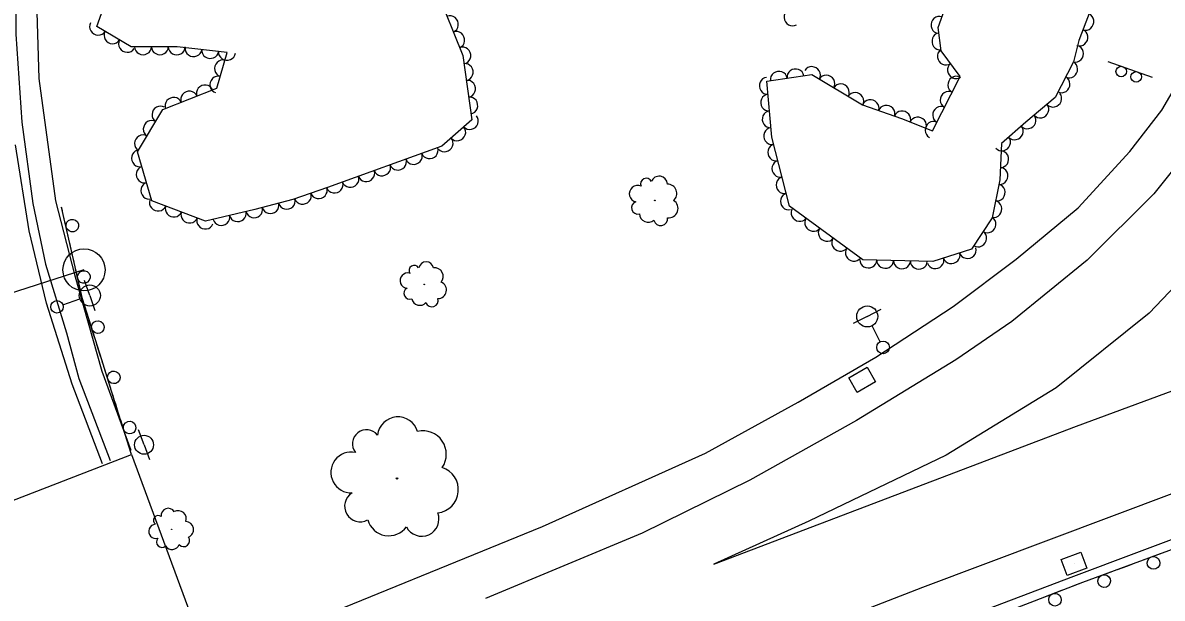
# Model space of a CAD drawing. Extents: x 1722896 to 1754269, y 648279 to 666297.
# Drawn here: x 1746731.4 to 1747001.9, y 652417 to 652553.6 of the extents above; entities that cross this region are included whole.
import ezdxf

# ---------------------------------------------------------------- set-up
doc = ezdxf.new("R2010")
doc.units = 0
for name, color, linetype in [('DESIGN - CENTERLINE - Proposed', 7, 'Continuous'), ('DESIGN - PUBLIC HEARING - Shapes', 7, 'Continuous'), ('DESIGN - SCRATCH - User 1', 7, 'Continuous'), ('SURVEY - CENTERLINE - Preliminary Text', 7, 'Continuous'), ('SURVEY - DRAINAGE - Natural Features', 7, 'Continuous'), ('SURVEY - DTM - Breaklines', 7, 'Continuous'), ('SURVEY - VEGETATION - Features with Text', 7, 'Continuous')]:
    doc.layers.add(name, color=color, linetype=linetype)

msp = doc.modelspace()

# ---------------------------------------------------------------- linework, layer by layer
at = {"layer": 'DESIGN - CENTERLINE - Proposed'}
msp.add_lwpolyline([(1746676.36, 652419.88), (1746757.17, 652451.12), (1746776.99, 652397.56), (1746808.08, 652313.43), (1746833.64, 652244.49), (1746844.97, 652214.53), (1746763.59, 652182.56), (1746676.36, 652419.88)], dxfattribs=at)
at = {"layer": 'DESIGN - PUBLIC HEARING - Shapes'}
for p, q in [((1746988.99, 652544.42), (1746999.55, 652540.67)), ((1746745.89, 652494.94), (1746718.58, 652486.22)), ((1746745.93, 652494.92), (1746745.93, 652494.92))]:
    msp.add_line(p, q, dxfattribs=at)
for centre, radius in [((1746992.18, 652541.99), 1.25), ((1746995.72, 652540.73), 1.25), ((1746745.89, 652494.94), 5)]:
    msp.add_circle(centre, radius, dxfattribs=at)
at = {"layer": 'DESIGN - SCRATCH - User 1'}
for points in [[(1746757.17, 652451.12), (1746753.16, 652463.86), (1746750.09, 652473.59), (1746745.5, 652488.03), (1746740.59, 652509.85)], [(1746740.79, 652508.95), (1746740.59, 652509.85)], [(1746742.15, 652502.9), (1746741.14, 652507.39)], [(1746743.02, 652499.05), (1746742.5, 652501.34)], [(1746743.53, 652496.75), (1746743.02, 652499.05)], [(1746744.89, 652490.7), (1746743.88, 652495.19)], [(1746745.86, 652486.88), (1746745.5, 652488.03), (1746745.25, 652489.14)], [(1746746.57, 652484.64), (1746745.86, 652486.88)], [(1746748.46, 652478.73), (1746747.06, 652483.11)], [(1746749.65, 652474.97), (1746748.94, 652477.21)], [(1746795.27, 652348.09), (1746835.23, 652363.76), (1746882.93, 652382.36), (1746935.48, 652402.49), (1746983.09, 652420.84), (1747037.46, 652440.85), (1747100.88, 652463.31), (1747146.53, 652478.68)], [(1746750.36, 652472.73), (1746750.09, 652473.59), (1746749.65, 652474.97)], [(1746752.23, 652466.81), (1746750.84, 652471.2)], [(1746753.42, 652463.05), (1746753.16, 652463.86), (1746752.71, 652465.29)], [(1746754.12, 652460.81), (1746753.42, 652463.05)], [(1746755.98, 652454.89), (1746754.6, 652459.28)], [(1746757.17, 652451.12), (1746756.46, 652453.36)], [(1746993.49, 652424.67), (1746995.7, 652425.48)], [(1746997.2, 652426.03), (1747001.51, 652427.62)], [(1746985.47, 652421.71), (1746989.78, 652423.3)], [(1746991.28, 652423.86), (1746993.49, 652424.67)], [(1746979.57, 652419.48), (1746981.77, 652420.33)], [(1746981.77, 652420.33), (1746983.09, 652420.84), (1746983.96, 652421.16)], [(1746973.79, 652417.26), (1746978.08, 652418.91)]]:
    msp.add_lwpolyline(points, dxfattribs=at)
for centre, start, end in [((1746743.11, 652505.45), 305.9388, 305.9289), ((1746745.86, 652493.25), 305.9388, 305.9289), ((1746749.19, 652481.36), 310.9159, 310.9061), ((1746752.97, 652469.44), 310.7877, 310.7779), ((1746756.73, 652457.51), 310.7041, 310.6942), ((1746999.85, 652425.41), 223.468, 223.4582), ((1746988.12, 652421.09), 223.468, 223.4582), ((1746976.45, 652416.68), 224.3405, 224.3307)]:
    msp.add_arc(centre, 1.5, start, end, dxfattribs=at)
at = {"layer": 'SURVEY - CENTERLINE - Preliminary Text'}
for points in [[(1747003.98, 652704.91), (1747014.59, 652689.92), (1747022.53, 652674.71), (1747026.66, 652666.08), (1747031.46, 652651.8), (1747035.6, 652630.95), (1747036.86, 652614.93), (1747035.79, 652593.75), (1747033.5, 652580.78), (1747029.18, 652564.45), (1747021.72, 652546.29), (1747013.11, 652530.84), (1747008.5, 652523.7), (1746999.95, 652512.97), (1746984.05, 652497.28), (1746966.17, 652482.7), (1746952.89, 652473.6), (1746929.3, 652459.2), (1746903.99, 652445.07), (1746878.39, 652432.43), (1746841.24, 652416.98)], [(1746793.45, 652409.03), (1746854.75, 652434.07), (1746893.46, 652451.43), (1746915.43, 652463.54), (1746933.94, 652474.19), (1746952.29, 652486.23), (1746967.22, 652497.48), (1746981.95, 652509.67), (1746994.19, 652523.03), (1747001.82, 652532.8), (1747012.39, 652550.92), (1747020.64, 652572.16), (1747023.32, 652587.92), (1747025.87, 652607.5), (1747025.73, 652618.72), (1747024.21, 652635.42), (1747020.36, 652650.98), (1747015.72, 652663.84), (1747009.98, 652676.29), (1747003.51, 652686.6), (1746995.55, 652697.9)], [(1747035.42, 652692.6), (1747045.38, 652670.52), (1747051.38, 652649.07), (1747054.09, 652635.43), (1747055.88, 652620.23), (1747054.16, 652588.8), (1747050.76, 652569.14), (1747042.07, 652544.22), (1747030.87, 652523.23), (1747016.4, 652503.07), (1746998.81, 652484.65), (1746976.7, 652466.94), (1746950.62, 652451.01), (1746918.01, 652435.32), (1746895.42, 652425.13), (1746981.55, 652457.83), (1747036.39, 652478.13), (1747102.42, 652501.57), (1747159.43, 652520.1)], [(1746734.21, 652616.14), (1746732.24, 652602.09), (1746730.54, 652586.85), (1746729.66, 652568.29), (1746729.68, 652550.86), (1746731.1, 652529.98), (1746733.73, 652510.71), (1746736.75, 652496.3), (1746741.75, 652480.02), (1746744.67, 652469.2), (1746752.09, 652449.69)], [(1746739.52, 652615.29), (1746736.13, 652592.99), (1746734.49, 652564.06), (1746735.17, 652540.36), (1746739.11, 652511.33), (1746743.65, 652493.83), (1746750.11, 652470.9), (1746756.98, 652452.19)], [(1746750.25, 652448.88), (1746743.05, 652467.86), (1746736.97, 652487.08), (1746732.91, 652504.18), (1746729.59, 652524.61)], [(1746791.08, 652359.42), (1746816.73, 652369.54), (1746887.57, 652397.33), (1746945.06, 652419.64), (1747019.85, 652447.71), (1747074.91, 652467.22), (1747150.87, 652492.73)], [(1747147.3, 652481.17), (1747091.04, 652462.49), (1747042.61, 652445.36), (1746980.81, 652422.17), (1746932.5, 652403.81), (1746880.86, 652384.05), (1746839.56, 652367.37), (1746795.28, 652349.55), (1746794.8, 652349.36)]]:
    msp.add_lwpolyline(points, dxfattribs=at)
at = {"layer": 'SURVEY - DRAINAGE - Natural Features'}
for p, q in [((1746930.65, 652468.85), (1746930.65, 652468.85)), ((1746980.97, 652425.2), (1746980.97, 652425.2))]:
    msp.add_line(p, q, dxfattribs=at)
for points in [[(1746929.49, 652465.87), (1746927.48, 652469.33), (1746931.81, 652471.84), (1746933.81, 652468.38), (1746929.49, 652465.87)], [(1746979.33, 652422.45), (1746977.92, 652426.19), (1746982.6, 652427.95), (1746984.01, 652424.2), (1746979.33, 652422.45)]]:
    msp.add_lwpolyline(points, dxfattribs=at)
at = {"layer": 'SURVEY - DTM - Breaklines'}
for p, q in [((1746747.28, 652488.86), (1746746.05, 652492.41)), ((1746740.9, 652486.66), (1746744.91, 652488.05)), ((1746747.28, 652488.86), (1746748.5, 652485.32)), ((1746931.87, 652483.89), (1746935.21, 652485.59)), ((1746931.87, 652483.89), (1746928.53, 652482.18)), ((1746934.94, 652477.88), (1746933.01, 652481.66)), ((1746760.15, 652453.44), (1746758.87, 652456.97)), ((1746760.15, 652453.44), (1746761.43, 652449.92))]:
    msp.add_line(p, q, dxfattribs=at)
for centre, radius in [((1746747.28, 652488.86), 2.5), ((1746739.48, 652486.17), 1.5), ((1746931.87, 652483.89), 2.5), ((1746935.62, 652476.54), 1.5), ((1746760.15, 652453.44), 2.25)]:
    msp.add_circle(centre, radius, dxfattribs=at)
at = {"layer": 'SURVEY - VEGETATION - Features with Text'}
for points in [[(1746985.83, 652559.2), (1746982.12, 652549.39), (1746980.84, 652544.29), (1746976.5, 652535.87), (1746969.55, 652529.97), (1746963.71, 652524.93), (1746963.34, 652516.33), (1746961.52, 652507.3), (1746956.65, 652499.83), (1746947.43, 652496.91), (1746930.81, 652497.31), (1746913.44, 652510.07), (1746909.2, 652526.4), (1746908.02, 652539.74), (1746918.68, 652541.3), (1746930.73, 652534.1), (1746939.99, 652530.82), (1746947.4, 652527.92), (1746953.9, 652540.86), (1746949.4, 652546.94), (1746948.67, 652552.44), (1746952.57, 652563.35)], [(1746829.61, 652561.36), (1746835.88, 652545.77), (1746837.97, 652530.52), (1746830.89, 652524.27), (1746803.73, 652514.47), (1746795.5, 652511.61), (1746786.46, 652509.23), (1746774.77, 652506.5), (1746761.97, 652511.36), (1746758.61, 652522.98), (1746764.65, 652533), (1746777.44, 652538.05), (1746779.89, 652546.55), (1746767.99, 652547.87), (1746757.07, 652547.89), (1746748.93, 652552.67), (1746752.24, 652562.06)]]:
    msp.add_lwpolyline(points, dxfattribs=at)
for centre, radius in [((1746881.44, 652511.42), 0.0686), ((1746826.68, 652491.48), 0.0629), ((1746820.22, 652445.46), 0.17), ((1746766.71, 652433.39), 0.0591)]:
    msp.add_circle(centre, radius, dxfattribs=at)
for centre, radius, start, end in [((1746877.33, 652513.01), 1.96, 64.9096, 258.3293), ((1746879.39, 652515.33), 1.35, 24.889, 203.6346), ((1746882.46, 652515.21), 1.96, 2.7728, 159.5617), ((1746884.39, 652513.07), 2.24, 311.8255, 89.3498), ((1746877.38, 652509.67), 1.49, 107.5283, 284.8475), ((1746884.73, 652509.51), 2.22, 262.7214, 58.5599), ((1746879.87, 652508.33), 2.11, 182.8154, 309.661), ((1746882.82, 652507.07), 1.64, 192.9743, 7.9746), ((1746824.31, 652494.77), 1.24, 32.951, 211.6967), ((1746827.12, 652495.05), 1.8, 10.8349, 167.6238), ((1746822.73, 652492.4), 1.8, 72.9717, 266.3914), ((1746829.15, 652493.36), 2.06, 319.8876, 97.4118), ((1746823.21, 652489.36), 1.37, 115.5904, 292.9095), ((1746829.91, 652490.16), 2.04, 270.7834, 66.6219), ((1746825.65, 652488.47), 1.94, 190.8774, 317.7231), ((1746828.49, 652487.7), 1.51, 201.0363, 16.0366), ((1746820.44, 652455.19), 4.87, 16.5029, 173.2918), ((1746812.99, 652453.67), 3.34, 38.6191, 217.3647), ((1746826.37, 652451.18), 5.55, 325.5557, 103.0799), ((1746809.37, 652446.87), 4.86, 78.6398, 272.0594), ((1746829.27, 652442.78), 5.52, 276.4515, 72.29), ((1746811.47, 652438.85), 3.7, 121.2584, 298.5776), ((1746763.54, 652435.49), 1.16, 53.8066, 232.5522), ((1746765.9, 652436.68), 1.69, 31.6904, 188.4793), ((1746768.26, 652435.87), 1.93, 340.7431, 118.2674), ((1746826.11, 652435.8), 4.07, 206.7044, 21.7047), ((1746762.94, 652432.88), 1.69, 93.8272, 287.2469), ((1746769.99, 652433.32), 1.92, 291.639, 87.4775), ((1746818.27, 652437.09), 5.24, 196.5455, 323.3911), ((1746764.38, 652430.38), 1.29, 136.4459, 313.7651), ((1746769.57, 652430.68), 1.41, 221.8919, 36.8921), ((1746766.82, 652430.41), 1.82, 211.733, 338.5786)]:
    msp.add_arc(centre, radius, start, end, dxfattribs=at)
for centre, major_axis in [((1746832.87, 652553.27), (0.75, -1.86)), ((1746914.02, 652554.82), (-1.05, 1.7)), ((1746948.9, 652553.09), (0.67, 1.88)), ((1746983.79, 652553.8), (-0.71, -1.87)), ((1746749.17, 652552.53), (-1.72, 1.01)), ((1746752.62, 652550.5), (-1.72, 1.01)), ((1746834.36, 652549.55), (0.75, -1.86)), ((1746949.11, 652549.16), (-0.26, 1.98)), ((1746982.37, 652550.06), (-0.71, -1.87)), ((1746756.07, 652548.47), (-1.72, 1.01)), ((1746759.91, 652547.88), (-2, 0)), ((1746763.91, 652547.88), (-2, 0)), ((1746767.91, 652547.87), (-2, 0)), ((1746771.89, 652547.44), (-1.99, 0.22)), ((1746775.86, 652547), (-1.99, 0.22)), ((1746835.85, 652545.84), (0.75, -1.86)), ((1746950.45, 652545.52), (-1.19, 1.61)), ((1746981.32, 652546.21), (-0.49, -1.94)), ((1746778.79, 652542.76), (0.55, 1.92)), ((1746779.84, 652546.56), (-1.99, 0.22)), ((1746979.91, 652542.49), (-0.92, -1.78)), ((1746836.41, 652541.89), (0.27, -1.98)), ((1746910.86, 652540.16), (1.98, 0.29)), ((1746914.82, 652540.73), (1.98, 0.29)), ((1746918.77, 652541.25), (1.72, -1.03)), ((1746952.83, 652542.31), (-1.19, 1.61)), ((1746774.55, 652536.91), (1.86, 0.74)), ((1746777.69, 652538.91), (0.55, 1.92)), ((1746836.96, 652537.92), (0.27, -1.98)), ((1746908.12, 652538.62), (-0.18, 1.99)), ((1746922.2, 652539.2), (1.72, -1.03)), ((1746925.63, 652537.14), (1.72, -1.03)), ((1746952.91, 652538.9), (0.9, 1.79)), ((1746978.08, 652538.94), (-0.92, -1.78)), ((1746770.83, 652535.44), (1.86, 0.74)), ((1746908.47, 652534.63), (-0.18, 1.99)), ((1746929.06, 652535.09), (1.72, -1.03)), ((1746951.12, 652535.32), (0.9, 1.79)), ((1746976.08, 652535.51), (-1.53, -1.29)), ((1746763.95, 652531.84), (1.03, 1.71)), ((1746767.11, 652533.97), (1.86, 0.74)), ((1746837.5, 652533.96), (0.27, -1.98)), ((1746932.67, 652533.41), (1.89, -0.67)), ((1746936.44, 652532.08), (1.89, -0.67)), ((1746949.32, 652531.75), (0.9, 1.79)), ((1746973.03, 652532.93), (-1.53, -1.29)), ((1746837.58, 652530.17), (-1.5, -1.32)), ((1746908.82, 652530.65), (-0.18, 1.99)), ((1746940.21, 652530.74), (1.86, -0.73)), ((1746943.94, 652529.28), (1.86, -0.73)), ((1746969.98, 652530.34), (-1.53, -1.29)), ((1746761.88, 652528.42), (1.03, 1.71)), ((1746834.58, 652527.52), (-1.5, -1.32)), ((1746909.18, 652526.67), (-0.18, 1.99)), ((1746947.52, 652528.17), (0.9, 1.79)), ((1746966.95, 652527.73), (-1.51, -1.31)), ((1746759.82, 652524.99), (1.03, 1.71)), ((1746831.58, 652524.88), (-1.5, -1.32)), ((1746963.92, 652525.11), (-1.51, -1.31)), ((1746759.07, 652521.39), (-0.55, 1.92)), ((1746827.99, 652523.22), (-1.88, -0.68)), ((1746910.14, 652522.79), (-0.5, 1.94)), ((1746963.55, 652521.21), (-0.09, -2)), ((1746820.47, 652520.51), (-1.88, -0.68)), ((1746824.23, 652521.86), (-1.88, -0.68)), ((1746911.14, 652518.92), (-0.5, 1.94)), ((1746760.18, 652517.55), (-0.55, 1.92)), ((1746812.94, 652517.79), (-1.88, -0.68)), ((1746816.71, 652519.15), (-1.88, -0.68)), ((1746963.38, 652517.22), (-0.09, -2)), ((1746761.29, 652513.71), (-0.55, 1.92)), ((1746805.42, 652515.07), (-1.88, -0.68)), ((1746809.18, 652516.43), (-1.88, -0.68)), ((1746912.15, 652515.04), (-0.5, 1.94)), ((1746962.72, 652513.28), (-0.4, -1.96)), ((1746797.87, 652512.43), (-1.89, -0.65)), ((1746801.65, 652513.74), (-1.89, -0.65)), ((1746913.15, 652511.17), (-0.5, 1.94)), ((1746763.42, 652510.8), (-1.87, 0.71)), ((1746767.16, 652509.38), (-1.87, 0.71)), ((1746786.32, 652509.2), (-1.95, -0.46)), ((1746790.19, 652510.21), (-1.93, -0.51)), ((1746794.06, 652511.23), (-1.93, -0.51)), ((1746915.75, 652508.38), (-1.61, 1.18)), ((1746961.93, 652509.36), (-0.4, -1.96)), ((1746770.9, 652507.96), (-1.87, 0.71)), ((1746774.64, 652506.54), (-1.87, 0.71)), ((1746778.53, 652507.38), (-1.95, -0.46)), ((1746782.42, 652508.29), (-1.95, -0.46)), ((1746918.97, 652506.01), (-1.61, 1.18)), ((1746960.48, 652505.71), (-1.09, -1.68)), ((1746922.19, 652503.64), (-1.61, 1.18)), ((1746958.29, 652502.36), (-1.09, -1.68)), ((1746925.42, 652501.28), (-1.61, 1.18)), ((1746928.64, 652498.91), (-1.61, 1.18)), ((1746951.9, 652498.33), (-1.91, -0.6)), ((1746955.71, 652499.54), (-1.91, -0.6)), ((1746932.12, 652497.28), (-2, 0.05)), ((1746936.12, 652497.19), (-2, 0.05)), ((1746940.12, 652497.09), (-2, 0.05)), ((1746944.12, 652496.99), (-2, 0.05)), ((1746948.08, 652497.12), (-1.91, -0.6))]:
    msp.add_ellipse(centre, major_axis=major_axis, ratio=0.940188, start_param=0, end_param=3.141593, dxfattribs=at)

doc.saveas('drawing.dxf')
